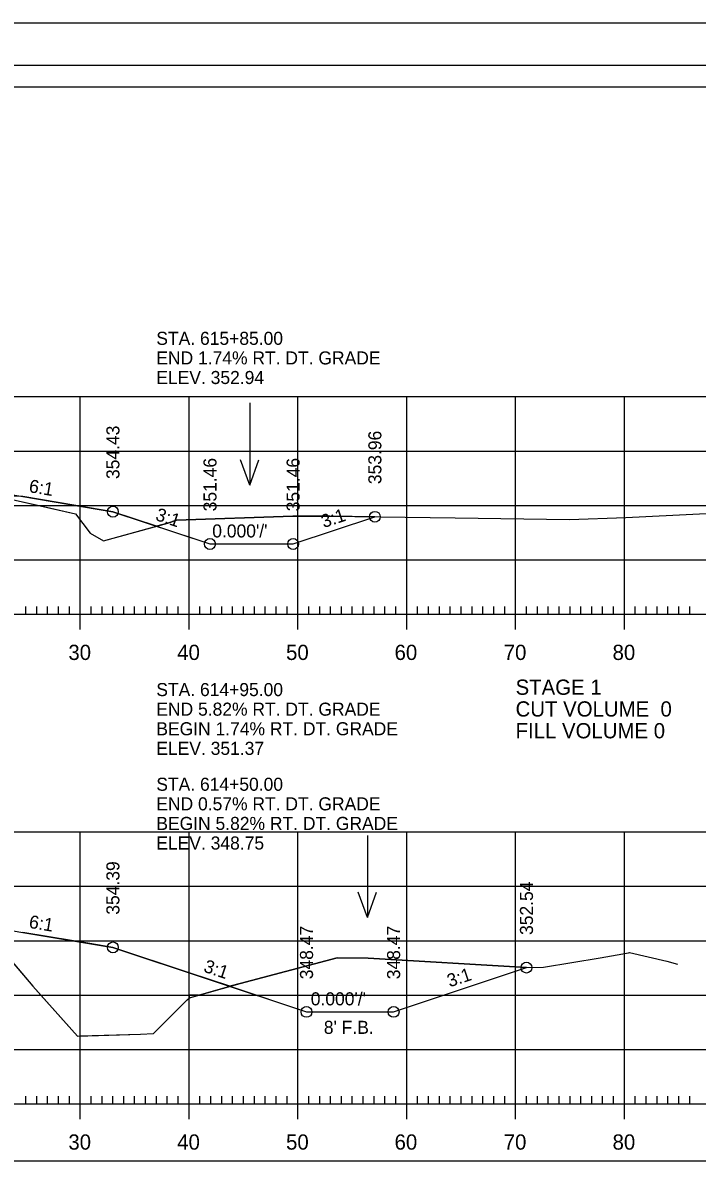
# Model space of a CAD drawing. Extents: x 1368910 to 1369601, y 380116 to 380950.
# Drawn here: x 1369462.3 to 1369524.3, y 380632.1 to 380737.1 of the extents above; entities that cross this region are included whole.
import ezdxf

# ---------------------------------------------------------------- set-up
doc = ezdxf.new("R2010")
doc.units = 0
for name, color, linetype in [('_STAGE 2 CUT', 7, 'Continuous'), ('_STAGE 2 FILL', 7, 'Continuous'), ('Notes', 7, 'Continuous'), ('R_Axis', 7, 'Continuous'), ('R_Axis Annot', 7, 'Continuous'), ('R_Border', 7, 'Continuous'), ('R_Exist Surface', 7, 'Continuous'), ('R_Fin Surface', 7, 'Continuous'), ('R_Grid', 7, 'Continuous'), ('R_No Plot', 7, 'Continuous'), ('R_Water Annot', 7, 'Continuous'), ('R_Xsect Elev', 7, 'Continuous'), ('R_Xsect Slope', 7, 'Continuous')]:
    doc.layers.add(name, color=color, linetype=linetype)

msp = doc.modelspace()

# ---------------------------------------------------------------- linework, layer by layer
at = {"layer": '_STAGE 2 CUT'}
for p, q in [((1369474.6, 380690.85), (1369479.51, 380689.22)), ((1369481.34, 380648.57), (1369488.38, 380646.22))]:
    msp.add_line(p, q, dxfattribs=at)
for points in [[(1369494.66, 380691.72), (1369490.51, 380691.78), (1369487.13, 380691.79), (1369476.44, 380691.4), (1369475.65, 380691.14), (1369474.6, 380690.85)], [(1369479.51, 380689.22), (1369487.15, 380689.22), (1369494.66, 380691.72)], [(1369508.6, 380650.29), (1369494.05, 380651.17), (1369491.2, 380651.2), (1369482.27, 380648.83), (1369481.34, 380648.57)], [(1369488.38, 380646.22), (1369496.38, 380646.22), (1369508.6, 380650.29)]]:
    msp.add_lwpolyline(points, dxfattribs=at)
at = {"layer": '_STAGE 2 FILL'}
for p, q in [((1369462.32, 380693.57), (1369460.53, 380693.6)), ((1369474.6, 380690.85), (1369470.59, 380692.19)), ((1369478.47, 380647.76), (1369481.34, 380648.57)), ((1369477.59, 380647.49), (1369477.59, 380647.76)), ((1369477.59, 380647.76), (1369478.47, 380647.76)), ((1369478.47, 380647.76), (1369477.59, 380647.76)), ((1369477.59, 380647.76), (1369477.59, 380647.49)), ((1369477.59, 380647.49), (1369477.63, 380647.52)), ((1369477.63, 380647.52), (1369478.47, 380647.76))]:
    msp.add_line(p, q, dxfattribs=at)
for points in [[(1369460.53, 380693.6), (1369461.34, 380693.32), (1369463.83, 380692.76), (1369467.16, 380692), (1369468.5, 380690.2), (1369469.74, 380689.52), (1369474.6, 380690.85)], [(1369470.59, 380692.19), (1369467.18, 380692.76), (1369462.32, 380693.57)], [(1369458.95, 380653.6), (1369459.67, 380652.76), (1369463.23, 380648.59), (1369463.97, 380647.76), (1369467.33, 380644), (1369467.59, 380644.01), (1369473.12, 380644.16), (1369474.33, 380644.23), (1369477.42, 380647.33), (1369477.59, 380647.49)], [(1369481.34, 380648.57), (1369477.59, 380649.82), (1369470.59, 380652.15), (1369467.59, 380652.65), (1369466.96, 380652.76), (1369462.32, 380653.53)]]:
    msp.add_lwpolyline(points, dxfattribs=at)
at = {"layer": 'R_Axis'}
for p, q in [((1369467.59, 380681.36), (1369467.59, 380684.16)), ((1369477.59, 380681.36), (1369477.59, 380684.16)), ((1369487.59, 380681.36), (1369487.59, 380684.16)), ((1369497.59, 380681.36), (1369497.59, 380684.16)), ((1369507.59, 380681.36), (1369507.59, 380684.16)), ((1369517.59, 380681.36), (1369517.59, 380684.16)), ((1369462.59, 380682.76), (1369462.59, 380683.46)), ((1369463.59, 380682.76), (1369463.59, 380683.46)), ((1369464.59, 380682.76), (1369464.59, 380683.46)), ((1369465.59, 380682.76), (1369465.59, 380683.46)), ((1369466.59, 380682.76), (1369466.59, 380683.46)), ((1369468.59, 380682.76), (1369468.59, 380683.46)), ((1369469.59, 380682.76), (1369469.59, 380683.46)), ((1369470.59, 380682.76), (1369470.59, 380683.46)), ((1369471.59, 380682.76), (1369471.59, 380683.46)), ((1369472.59, 380682.76), (1369472.59, 380683.46)), ((1369473.59, 380682.76), (1369473.59, 380683.46)), ((1369474.59, 380682.76), (1369474.59, 380683.46)), ((1369475.59, 380682.76), (1369475.59, 380683.46)), ((1369476.59, 380682.76), (1369476.59, 380683.46)), ((1369478.59, 380682.76), (1369478.59, 380683.46)), ((1369479.59, 380682.76), (1369479.59, 380683.46)), ((1369480.59, 380682.76), (1369480.59, 380683.46)), ((1369481.59, 380682.76), (1369481.59, 380683.46)), ((1369482.59, 380682.76), (1369482.59, 380683.46)), ((1369483.59, 380682.76), (1369483.59, 380683.46)), ((1369484.59, 380682.76), (1369484.59, 380683.46)), ((1369485.59, 380682.76), (1369485.59, 380683.46)), ((1369486.59, 380682.76), (1369486.59, 380683.46)), ((1369488.59, 380682.76), (1369488.59, 380683.46)), ((1369489.59, 380682.76), (1369489.59, 380683.46)), ((1369490.59, 380682.76), (1369490.59, 380683.46)), ((1369491.59, 380682.76), (1369491.59, 380683.46)), ((1369492.59, 380682.76), (1369492.59, 380683.46)), ((1369493.59, 380682.76), (1369493.59, 380683.46)), ((1369494.59, 380682.76), (1369494.59, 380683.46)), ((1369495.59, 380682.76), (1369495.59, 380683.46)), ((1369496.59, 380682.76), (1369496.59, 380683.46)), ((1369498.59, 380682.76), (1369498.59, 380683.46)), ((1369499.59, 380682.76), (1369499.59, 380683.46)), ((1369500.59, 380682.76), (1369500.59, 380683.46)), ((1369501.59, 380682.76), (1369501.59, 380683.46)), ((1369502.59, 380682.76), (1369502.59, 380683.46)), ((1369503.59, 380682.76), (1369503.59, 380683.46)), ((1369504.59, 380682.76), (1369504.59, 380683.46)), ((1369505.59, 380682.76), (1369505.59, 380683.46)), ((1369506.59, 380682.76), (1369506.59, 380683.46)), ((1369508.59, 380682.76), (1369508.59, 380683.46)), ((1369509.59, 380682.76), (1369509.59, 380683.46)), ((1369510.59, 380682.76), (1369510.59, 380683.46)), ((1369511.59, 380682.76), (1369511.59, 380683.46)), ((1369512.59, 380682.76), (1369512.59, 380683.46)), ((1369513.59, 380682.76), (1369513.59, 380683.46)), ((1369514.59, 380682.76), (1369514.59, 380683.46)), ((1369515.59, 380682.76), (1369515.59, 380683.46)), ((1369516.59, 380682.76), (1369516.59, 380683.46)), ((1369518.59, 380682.76), (1369518.59, 380683.46)), ((1369519.59, 380682.76), (1369519.59, 380683.46)), ((1369520.59, 380682.76), (1369520.59, 380683.46)), ((1369521.59, 380682.76), (1369521.59, 380683.46)), ((1369522.59, 380682.76), (1369522.59, 380683.46)), ((1369523.59, 380682.76), (1369523.59, 380683.46)), ((1369297.59, 380682.76), (1369577.59, 380682.76)), ((1369467.59, 380636.36), (1369467.59, 380639.16)), ((1369477.59, 380636.36), (1369477.59, 380639.16)), ((1369487.59, 380636.36), (1369487.59, 380639.16)), ((1369497.59, 380636.36), (1369497.59, 380639.16)), ((1369507.59, 380636.36), (1369507.59, 380639.16)), ((1369517.59, 380636.36), (1369517.59, 380639.16)), ((1369462.59, 380637.76), (1369462.59, 380638.46)), ((1369463.59, 380637.76), (1369463.59, 380638.46)), ((1369464.59, 380637.76), (1369464.59, 380638.46)), ((1369465.59, 380637.76), (1369465.59, 380638.46)), ((1369466.59, 380637.76), (1369466.59, 380638.46)), ((1369468.59, 380637.76), (1369468.59, 380638.46)), ((1369469.59, 380637.76), (1369469.59, 380638.46)), ((1369470.59, 380637.76), (1369470.59, 380638.46)), ((1369471.59, 380637.76), (1369471.59, 380638.46)), ((1369472.59, 380637.76), (1369472.59, 380638.46)), ((1369473.59, 380637.76), (1369473.59, 380638.46)), ((1369474.59, 380637.76), (1369474.59, 380638.46)), ((1369475.59, 380637.76), (1369475.59, 380638.46)), ((1369476.59, 380637.76), (1369476.59, 380638.46)), ((1369478.59, 380637.76), (1369478.59, 380638.46)), ((1369479.59, 380637.76), (1369479.59, 380638.46)), ((1369480.59, 380637.76), (1369480.59, 380638.46)), ((1369481.59, 380637.76), (1369481.59, 380638.46)), ((1369482.59, 380637.76), (1369482.59, 380638.46)), ((1369483.59, 380637.76), (1369483.59, 380638.46)), ((1369484.59, 380637.76), (1369484.59, 380638.46)), ((1369485.59, 380637.76), (1369485.59, 380638.46)), ((1369486.59, 380637.76), (1369486.59, 380638.46)), ((1369488.59, 380637.76), (1369488.59, 380638.46)), ((1369489.59, 380637.76), (1369489.59, 380638.46)), ((1369490.59, 380637.76), (1369490.59, 380638.46)), ((1369491.59, 380637.76), (1369491.59, 380638.46)), ((1369492.59, 380637.76), (1369492.59, 380638.46)), ((1369493.59, 380637.76), (1369493.59, 380638.46)), ((1369494.59, 380637.76), (1369494.59, 380638.46)), ((1369495.59, 380637.76), (1369495.59, 380638.46)), ((1369496.59, 380637.76), (1369496.59, 380638.46)), ((1369498.59, 380637.76), (1369498.59, 380638.46)), ((1369499.59, 380637.76), (1369499.59, 380638.46)), ((1369500.59, 380637.76), (1369500.59, 380638.46)), ((1369501.59, 380637.76), (1369501.59, 380638.46)), ((1369502.59, 380637.76), (1369502.59, 380638.46)), ((1369503.59, 380637.76), (1369503.59, 380638.46)), ((1369504.59, 380637.76), (1369504.59, 380638.46)), ((1369505.59, 380637.76), (1369505.59, 380638.46)), ((1369506.59, 380637.76), (1369506.59, 380638.46)), ((1369508.59, 380637.76), (1369508.59, 380638.46)), ((1369509.59, 380637.76), (1369509.59, 380638.46)), ((1369510.59, 380637.76), (1369510.59, 380638.46)), ((1369511.59, 380637.76), (1369511.59, 380638.46)), ((1369512.59, 380637.76), (1369512.59, 380638.46)), ((1369513.59, 380637.76), (1369513.59, 380638.46)), ((1369514.59, 380637.76), (1369514.59, 380638.46)), ((1369515.59, 380637.76), (1369515.59, 380638.46)), ((1369516.59, 380637.76), (1369516.59, 380638.46)), ((1369518.59, 380637.76), (1369518.59, 380638.46)), ((1369519.59, 380637.76), (1369519.59, 380638.46)), ((1369520.59, 380637.76), (1369520.59, 380638.46)), ((1369521.59, 380637.76), (1369521.59, 380638.46)), ((1369522.59, 380637.76), (1369522.59, 380638.46)), ((1369523.59, 380637.76), (1369523.59, 380638.46)), ((1369297.59, 380637.76), (1369577.59, 380637.76))]:
    msp.add_line(p, q, dxfattribs=at)
at = {"layer": 'R_Border'}
msp.add_line((1369279.59, 380733.22), (1369595.77, 380733.22), dxfattribs=at)
at = {"layer": 'R_Exist Surface'}
for points in [[(1369461.34, 380693.32), (1369467.16, 380692), (1369468.5, 380690.2), (1369469.74, 380689.52), (1369475.65, 380691.14), (1369476.44, 380691.4), (1369487.13, 380691.79), (1369490.51, 380691.78), (1369502.04, 380691.62), (1369512.54, 380691.47), (1369517.72, 380691.66), (1369530.65, 380692.29)], [(1369458.7, 380653.89), (1369463.23, 380648.59), (1369467.33, 380644), (1369473.12, 380644.16), (1369474.33, 380644.23), (1369477.42, 380647.33), (1369477.63, 380647.52), (1369482.27, 380648.83), (1369491.2, 380651.2), (1369494.05, 380651.17), (1369508.6, 380650.29), (1369510.16, 380650.32), (1369515.35, 380651.2), (1369517.96, 380651.65), (1369518.05, 380651.68), (1369521.48, 380650.87), (1369522.46, 380650.62)]]:
    msp.add_lwpolyline(points, dxfattribs=at)
at = {"layer": 'R_Fin Surface'}
for points in [[(1369397.37, 380691.34), (1369397.71, 380691.23), (1369401.71, 380691.23), (1369404.59, 380692.19), (1369412.86, 380693.57), (1369418.59, 380694.52), (1369426.59, 380694.84), (1369437.59, 380695.06), (1369448.59, 380694.84), (1369456.59, 380694.52), (1369462.32, 380693.57), (1369470.59, 380692.19), (1369479.51, 380689.22), (1369487.15, 380689.22), (1369494.66, 380691.72)], [(1369394.89, 380650.5), (1369395.27, 380650.38), (1369399.27, 380650.38), (1369404.59, 380652.15), (1369412.86, 380653.53), (1369418.59, 380654.49), (1369426.59, 380654.81), (1369437.59, 380655.03), (1369448.59, 380654.81), (1369456.59, 380654.49), (1369462.32, 380653.53), (1369470.59, 380652.15), (1369488.38, 380646.22), (1369496.38, 380646.22), (1369508.59, 380650.29)]]:
    msp.add_lwpolyline(points, dxfattribs=at)
at = {"layer": 'R_Grid'}
for p, q in [((1369297.59, 380702.76), (1369577.59, 380702.76)), ((1369467.59, 380682.76), (1369467.59, 380702.76)), ((1369477.59, 380682.76), (1369477.59, 380702.76)), ((1369487.59, 380682.76), (1369487.59, 380702.76)), ((1369497.59, 380682.76), (1369497.59, 380702.76)), ((1369507.59, 380682.76), (1369507.59, 380702.76)), ((1369517.59, 380682.76), (1369517.59, 380702.76)), ((1369297.59, 380697.76), (1369577.59, 380697.76)), ((1369297.59, 380692.76), (1369577.59, 380692.76)), ((1369297.59, 380687.76), (1369577.59, 380687.76)), ((1369297.59, 380682.76), (1369577.59, 380682.76)), ((1369297.59, 380662.76), (1369577.59, 380662.76)), ((1369467.59, 380637.76), (1369467.59, 380662.76)), ((1369477.59, 380637.76), (1369477.59, 380662.76)), ((1369487.59, 380637.76), (1369487.59, 380662.76)), ((1369497.59, 380637.76), (1369497.59, 380662.76)), ((1369507.59, 380637.76), (1369507.59, 380662.76)), ((1369517.59, 380637.76), (1369517.59, 380662.76)), ((1369297.59, 380657.76), (1369577.59, 380657.76)), ((1369297.59, 380652.76), (1369577.59, 380652.76)), ((1369297.59, 380647.76), (1369577.59, 380647.76)), ((1369297.59, 380642.76), (1369577.59, 380642.76)), ((1369297.59, 380637.76), (1369577.59, 380637.76))]:
    msp.add_line(p, q, dxfattribs=at)
at = {"layer": 'R_No Plot'}
for points in [[(1369267.18, 380737.11), (1369600.52, 380737.11), (1369600.52, 380523.78), (1369267.18, 380523.78)], [(1369593.77, 380632.49), (1369281.59, 380632.49), (1369281.59, 380731.22), (1369531.13, 380731.22), (1369531.13, 380721.34), (1369548.67, 380721.34), (1369572.77, 380721.34), (1369572.77, 380699.01), (1369593.77, 380699.01)], [(1369281.59, 380731.22), (1369531.13, 380731.22), (1369531.13, 380721.34), (1369548.67, 380721.34), (1369572.77, 380721.34), (1369572.77, 380699.01), (1369593.77, 380699.01), (1369593.77, 380529.76), (1369281.59, 380529.76)]]:
    msp.add_lwpolyline(points, close=True, dxfattribs=at)
for centre in [(1369470.59, 380692.19), (1369494.66, 380691.72), (1369479.51, 380689.22), (1369487.15, 380689.22), (1369470.59, 380652.15), (1369508.59, 380650.29), (1369488.38, 380646.22), (1369496.38, 380646.22)]:
    msp.add_circle(centre, 0.5, dxfattribs=at)
at = {"layer": 'R_Water Annot'}
for p, q in [((1369483.16, 380702.18), (1369483.16, 380694.64)), ((1369483.16, 380694.64), (1369482.32, 380696.95)), ((1369483.16, 380694.64), (1369484, 380696.95)), ((1369493.97, 380662.44), (1369493.97, 380654.9)), ((1369493.97, 380654.9), (1369493.13, 380657.21)), ((1369493.97, 380654.9), (1369494.81, 380657.21))]:
    msp.add_line(p, q, dxfattribs=at)

# ---------------------------------------------------------------- texts
at = {"layer": 'Notes'}
for s, p in [('STA. 615+85.00', (1369474.58, 380707.52)), ('END 1.74% RT. DT. GRADE', (1369474.58, 380705.72)), ('ELEV. 352.94', (1369474.58, 380703.92)), ('STA. 614+95.00', (1369474.58, 380675.24)), ('END 5.82% RT. DT. GRADE', (1369474.58, 380673.44)), ('BEGIN 1.74% RT. DT. GRADE', (1369474.58, 380671.64)), ('ELEV. 351.37', (1369474.58, 380669.84)), ('STA. 614+50.00', (1369474.58, 380666.54)), ('END 0.57% RT. DT. GRADE', (1369474.58, 380664.74)), ('BEGIN 5.82% RT. DT. GRADE', (1369474.58, 380662.94)), ('ELEV. 348.75', (1369474.58, 380661.14))]:
    msp.add_text(s, height=1.2, dxfattribs=at).set_placement(p)
at = {"layer": 'R_Axis Annot'}
for s, p in [('30', (1369466.5, 380678.56)), ('40', (1369476.5, 380678.56)), ('50', (1369486.5, 380678.56)), ('60', (1369496.47, 380678.56)), ('70', (1369506.5, 380678.56)), ('80', (1369516.5, 380678.56)), ('STAGE 1', (1369507.59, 380675.36)), ('CUT VOLUME  0', (1369507.59, 380673.36)), ('FILL VOLUME 0', (1369507.59, 380671.36)), ('30', (1369466.5, 380633.56)), ('40', (1369476.5, 380633.56)), ('50', (1369486.5, 380633.56)), ('60', (1369496.47, 380633.56)), ('70', (1369506.5, 380633.56)), ('80', (1369516.5, 380633.56))]:
    msp.add_text(s, height=1.4, dxfattribs=at).set_placement(p)
at = {"layer": 'R_Xsect Elev'}
for s, p in [('354.43', (1369471.19, 380695.19)), ('353.96', (1369495.26, 380694.72)), ('351.46', (1369480.11, 380692.22)), ('351.46', (1369487.75, 380692.22)), ('354.39', (1369471.19, 380655.15)), ('352.54', (1369509.19, 380653.29)), ('348.47', (1369488.98, 380649.22)), ('348.47', (1369496.98, 380649.22))]:
    msp.add_text(s, height=1.2, rotation=90, dxfattribs=at).set_placement(p)
at = {"layer": 'R_Xsect Slope'}
for s, rotation, p in [('6:1', 350.5377, (1369462.82, 380693.99)), ('3:1', 341.5651, (1369474.42, 380691.44)), ('3:1', 18.4349, (1369489.96, 380690.68)), ("0.000'/'", 360, (1369479.72, 380689.82)), ('6:1', 350.5377, (1369462.82, 380653.95)), ('3:1', 341.5651, (1369478.85, 380649.93)), ('3:1', 18.4349, (1369501.53, 380648.47)), ("0.000'/'", 360, (1369488.77, 380646.82))]:
    msp.add_text(s, height=1.2, rotation=rotation, dxfattribs=at).set_placement(p)
msp.add_text("8' F.B.", height=1.2, dxfattribs=at).set_placement((1369489.97, 380644.2))

doc.saveas('drawing.dxf')
